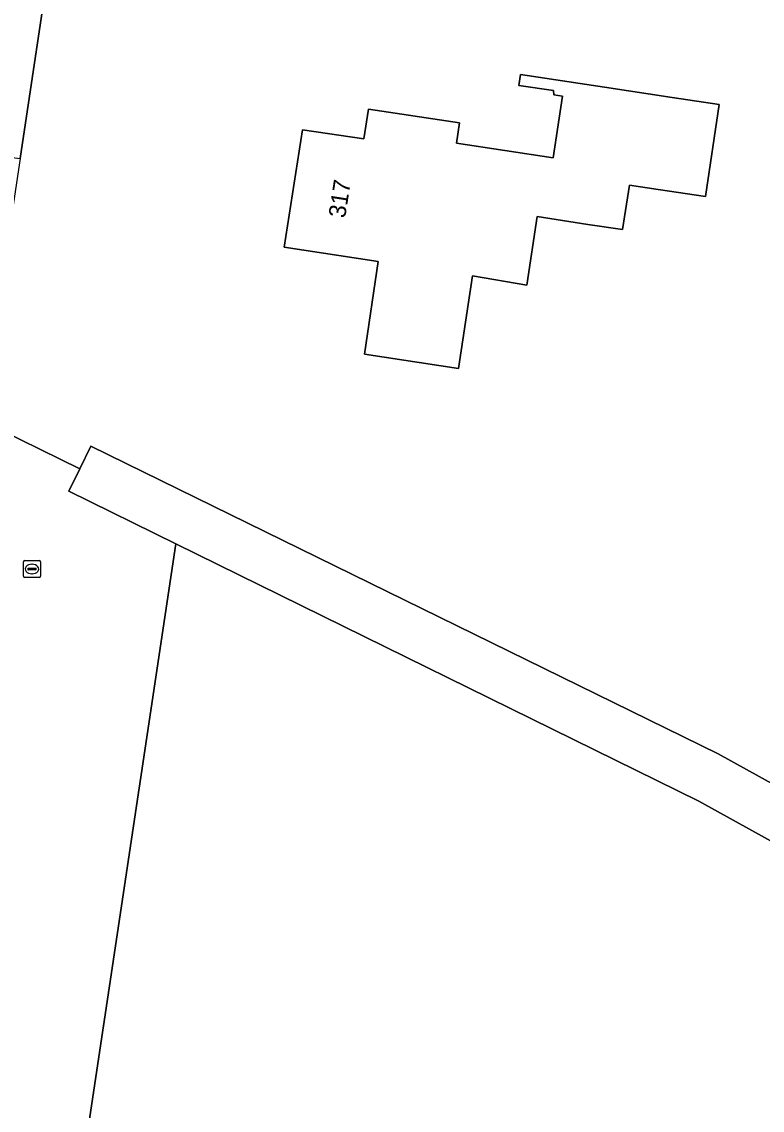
# Model space of a CAD drawing. Extents: x 161483 to 162250, y 379484 to 380833.
# Drawn here: x 161605.5 to 161649.1, y 380105.7 to 380169.7 of the extents above; entities that cross this region are included whole.
import ezdxf

# ---------------------------------------------------------------- set-up
doc = ezdxf.new("R2010")
doc.units = 0
for name, color, linetype in [('IMGEO_Brandkraan', 7, 'Continuous'), ('IMGEO_Erf', 7, 'Continuous'), ('IMGEO_Fietspad_open', 7, 'Continuous'), ('IMGEO_Gemengd_bos', 7, 'Continuous'), ('IMGEO_Pand', 7, 'Continuous'), ('IMGEO_Pand_nummerreeks', 7, 'Continuous'), ('IMGEO_Waterloop', 7, 'Continuous')]:
    doc.layers.add(name, color=color, linetype=linetype)

msp = doc.modelspace()

# ---------------------------------------------------------------- linework, layer by layer
at = {"layer": 'IMGEO_Brandkraan'}
for p, q in [((161605.724, 380138.04), (161606.576, 380138.04)), ((161605.649, 380137.114), (161605.649, 380137.966)), ((161605.908, 380137.534), (161605.908, 380137.546)), ((161606.346, 380137.497), (161605.948, 380137.497)), ((161605.951, 380137.583), (161606.349, 380137.583)), ((161606.137, 380137.82), (161606.162, 380137.82)), ((161606.392, 380137.546), (161606.392, 380137.534)), ((161606.65, 380137.966), (161606.65, 380137.114)), ((161606.576, 380137.04), (161605.724, 380137.04)), ((161606.16, 380137.26), (161606.135, 380137.26))]:
    msp.add_line(p, q, dxfattribs=at)
for points in [[(161605.724, 380138.04), (161606.576, 380138.04)], [(161605.649, 380137.114), (161605.649, 380137.966)], [(161606.65, 380137.966), (161606.65, 380137.114)], [(161606.576, 380137.04), (161605.724, 380137.04)]]:
    msp.add_lwpolyline(points, dxfattribs=at)
for centre, radius, start, end in [((161605.726, 380137.964), 0.0765, 91.55205, 178.44795), ((161605.726, 380137.964), 0.0765, 91.55205, 178.44795), ((161606.574, 380137.964), 0.0765, 1.55205, 88.44795), ((161606.574, 380137.964), 0.0765, 1.55205, 88.44795), ((161605.948, 380137.543), 0.0403, 85.87752, 175.75265), ((161605.945, 380137.533), 0.0366, 178.93798, 274.71019), ((161606.349, 380137.54), 0.043, 264.86636, 352.45326), ((161606.353, 380137.545), 0.0386, 1.73085, 96.63898), ((161605.726, 380137.116), 0.0765, 181.55205, 268.44795), ((161605.726, 380137.116), 0.0765, 181.55205, 268.44795), ((161606.574, 380137.116), 0.0765, 271.55205, 358.44795), ((161606.574, 380137.116), 0.0765, 271.55205, 358.44795)]:
    msp.add_arc(centre, radius, start, end, dxfattribs=at)
for centre, major_axis, ratio, start_param, end_param in [((161606.136, 380137.54), (-0.387, 0.002), 0.722429, 4.712389, 7.853982), ((161606.161, 380137.54), (-0.39, 0.002), 0.717154, 1.570796, 4.712389)]:
    msp.add_ellipse(centre, major_axis=major_axis, ratio=ratio, start_param=start_param, end_param=end_param, dxfattribs=at)
at = {"layer": 'IMGEO_Erf'}
msp.add_lwpolyline([(161606.827, 380170.848), (161605.445, 380161.688), (161603.123, 380146.295), (161608.972, 380143.436), (161609.618, 380144.759), (161646.512, 380126.666), (161655.778, 380121.549), (161667.777, 380113.56), (161672.458, 380109.598), (161674.411, 380117.455), (161676.367, 380123.259), (161680.618, 380132.459), (161685.852, 380145.07), (161687.735, 380149.288), (161691.562, 380157.011), (161695.053, 380163.494), (161700.345, 380174.454)], dxfattribs=at)
msp.add_lwpolyline([(161639.832, 380165.876), (161643.81, 380165.276), (161646.576, 380164.859), (161645.76, 380159.446), (161642.993, 380159.863), (161641.29, 380160.12), (161640.896, 380157.504), (161638.853, 380157.812), (161635.859, 380158.264), (161635.252, 380154.24), (161632.067, 380154.781), (161631.237, 380149.332), (161625.703, 380150.175), (161626.521, 380155.631), (161620.987, 380156.468), (161622.065, 380163.377), (161625.675, 380162.833), (161625.94, 380164.584), (161631.299, 380163.774), (161631.118, 380162.578), (161636.804, 380161.718), (161637.352, 380165.347), (161636.85, 380165.422), (161636.826, 380165.674), (161634.79, 380165.981), (161634.887, 380166.622)], close=True, dxfattribs=at)
at = {"layer": 'IMGEO_Fietspad_open'}
msp.add_lwpolyline([(161618.727, 380272.19), (161618.836, 380267.694), (161618.598, 380262.565), (161616.692, 380250), (161614.985, 380238.749), (161614.341, 380234.508), (161610.38, 380208.398), (161609.733, 380204.136), (161607.466, 380189.189), (161606.821, 380184.942), (161604.669, 380170.756), (161604.04, 380166.614), (161603.335, 380161.964), (161603.33, 380161.932), (161605.445, 380161.688), (161606.827, 380170.848), (161609.481, 380188.437), (161618.769, 380250)], dxfattribs=at)
at = {"layer": 'IMGEO_Gemengd_bos'}
for points in [[(161700.345, 380174.454), (161695.053, 380163.494), (161691.562, 380157.011), (161687.735, 380149.288), (161685.852, 380145.07), (161680.618, 380132.459), (161676.367, 380123.259), (161674.411, 380117.455), (161672.458, 380109.598), (161671.509, 380106.653), (161666.544, 380110.836), (161664.397, 380112.355), (161658.965, 380115.803), (161655.467, 380118.31), (161645.369, 380123.884), (161614.603, 380139.022), (161603.924, 380067.955), (161583.938, 379934.952), (161568.827, 379835.279)], [(161603.293, 380126.36), (161594.535, 380069.37), (161583.874, 380000), (161577.352, 379957.561), (161579.499, 379955.243), (161580.63, 379952.954), (161582.142, 379948.005), (161583.115, 379942.623), (161583.938, 379934.952), (161603.924, 380067.955), (161614.603, 380139.022), (161608.325, 380142.111), (161608.972, 380143.436), (161603.123, 380146.295), (161602.941, 380145.09)]]:
    msp.add_lwpolyline(points, dxfattribs=at)
at = {"layer": 'IMGEO_Pand'}
msp.add_lwpolyline([(161641.29, 380160.12), (161642.993, 380159.863), (161645.76, 380159.446), (161646.576, 380164.859), (161643.81, 380165.276), (161639.832, 380165.876), (161634.887, 380166.622), (161634.79, 380165.981), (161636.826, 380165.674), (161636.85, 380165.422), (161637.352, 380165.347), (161636.804, 380161.718), (161631.118, 380162.578), (161631.299, 380163.774), (161625.94, 380164.584), (161625.675, 380162.833), (161622.065, 380163.377), (161620.987, 380156.468), (161626.521, 380155.631), (161625.703, 380150.175), (161631.237, 380149.332), (161632.067, 380154.781), (161635.252, 380154.24), (161635.859, 380158.264), (161638.853, 380157.812), (161640.896, 380157.504)], close=True, dxfattribs=at)
at = {"layer": 'IMGEO_Waterloop'}
msp.add_lwpolyline([(161672.458, 380109.598), (161667.777, 380113.56), (161655.778, 380121.549), (161646.512, 380126.666), (161609.618, 380144.759), (161608.972, 380143.436), (161608.325, 380142.111), (161614.603, 380139.022), (161645.369, 380123.884), (161655.467, 380118.31), (161658.965, 380115.803), (161664.397, 380112.355), (161666.544, 380110.836), (161671.509, 380106.653)], close=True, dxfattribs=at)

# ---------------------------------------------------------------- texts
at = {"layer": 'IMGEO_Pand_nummerreeks'}
msp.add_text('317', height=1, rotation=81.13174, dxfattribs=at).set_placement((161624.568, 380158.144))

doc.saveas('drawing.dxf')
